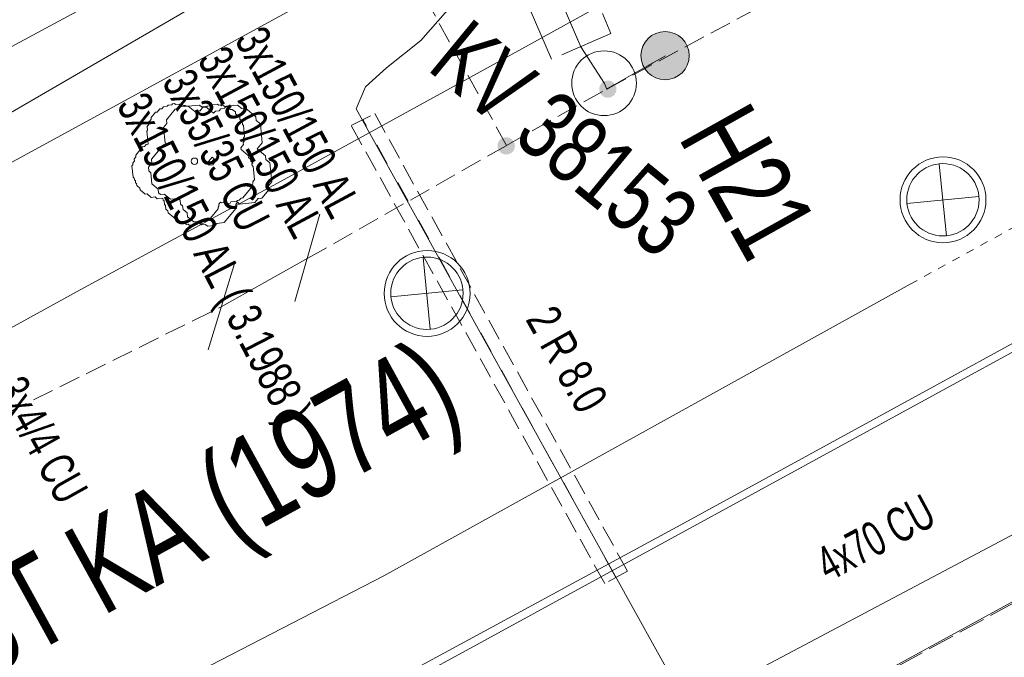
# Model space of a CAD drawing. Header units: metres. Extents: x -740 to 758, y -633 to 854.
# Tile 661 of 1056: x 153 to 168, y -199 to -190. Entities that reach past the tile are written whole.
import ezdxf

# ---------------------------------------------------------------- set-up
doc = ezdxf.new("R2010")
doc.units = ezdxf.units.M
doc.header["$MEASUREMENT"] = 0
for name, pattern in [('125_125', [0.2496, 0.1248, -0.1248]), ('333_125', [0.4576, 0.3328, -0.1248]), ('333_333', [0.6656, 0.3328, -0.3328]), ('416_125', [0.5408, 0.416, -0.1248]), ('416_416', [0.832, 0.416, -0.416]), ('832_208', [1.04, 0.832, -0.208])]:
    doc.linetypes.add(name, pattern=pattern)
for name, color, linetype in [('Gas.LOVION', 7, 'Continuous'), ('Gis.LOVION', 7, 'Continuous'), ('Grundkarte.LOVION', 7, 'Continuous'), ('Strom.LOVION', 7, 'Continuous'), ('StromBemass.LOVION', 7, 'Continuous'), ('Wasser.LOVION', 7, 'Continuous')]:
    doc.layers.add(name, color=color, linetype=linetype)
doc.styles.add('ERSTELLTER_STIL_1', font='arial.ttf')

msp = doc.modelspace()

# ---------------------------------------------------------------- hatches: boundary and pattern name
at = {"layer": 'Wasser.LOVION', "linetype": 'Continuous', "lineweight": 13}
for points in [[(163.276, -190.317), (163.304, -190.279), (163.326, -190.237), (163.343, -190.194), (163.355, -190.148), (163.361, -190.101), (163.36, -190.054), (163.354, -190.008), (163.343, -189.962), (163.325, -189.919), (163.302, -189.878), (163.275, -189.84), (163.242, -189.806), (163.206, -189.776), (163.166, -189.751), (163.124, -189.731), (163.079, -189.716), (163.033, -189.708), (162.986, -189.705), (162.939, -189.708), (162.893, -189.717), (162.848, -189.732), (162.806, -189.752), (162.766, -189.777), (162.73, -189.807), (162.698, -189.842), (162.67, -189.88), (162.648, -189.921), (162.631, -189.965), (162.619, -190.01), (162.613, -190.057), (162.614, -190.104), (162.62, -190.15), (162.631, -190.196), (162.649, -190.24), (162.672, -190.281), (162.699, -190.319), (162.732, -190.353), (162.768, -190.383), (162.808, -190.408), (162.85, -190.428), (162.895, -190.442), (162.941, -190.451), (162.988, -190.453), (163.035, -190.45), (163.081, -190.441), (163.126, -190.427), (163.168, -190.407), (163.208, -190.381), (163.244, -190.351)], [(162.202, -190.684), (162.212, -190.67), (162.22, -190.655), (162.226, -190.64), (162.23, -190.624), (162.232, -190.607), (162.232, -190.59), (162.23, -190.574), (162.226, -190.558), (162.22, -190.542), (162.212, -190.527), (162.202, -190.514), (162.19, -190.502), (162.177, -190.491), (162.163, -190.482), (162.148, -190.475), (162.132, -190.47), (162.116, -190.467), (162.099, -190.466), (162.082, -190.467), (162.066, -190.47), (162.05, -190.476), (162.035, -190.483), (162.021, -190.492), (162.008, -190.502), (161.997, -190.515), (161.987, -190.528), (161.979, -190.543), (161.973, -190.558), (161.969, -190.575), (161.967, -190.591), (161.967, -190.608), (161.969, -190.624), (161.973, -190.641), (161.979, -190.656), (161.987, -190.671), (161.997, -190.684), (162.009, -190.696), (162.022, -190.707), (162.036, -190.716), (162.051, -190.723), (162.067, -190.728), (162.083, -190.731), (162.1, -190.732), (162.117, -190.731), (162.133, -190.728), (162.149, -190.723), (162.164, -190.715), (162.178, -190.706), (162.191, -190.696)], [(162.202, -190.684), (162.212, -190.67), (162.22, -190.655), (162.226, -190.64), (162.23, -190.624), (162.232, -190.607), (162.232, -190.59), (162.23, -190.574), (162.226, -190.558), (162.22, -190.542), (162.212, -190.527), (162.202, -190.514), (162.19, -190.502), (162.177, -190.491), (162.163, -190.482), (162.148, -190.475), (162.132, -190.47), (162.116, -190.467), (162.099, -190.466), (162.082, -190.467), (162.066, -190.47), (162.05, -190.476), (162.035, -190.483), (162.021, -190.492), (162.008, -190.502), (161.997, -190.515), (161.987, -190.528), (161.979, -190.543), (161.973, -190.558), (161.969, -190.575), (161.967, -190.591), (161.967, -190.608), (161.969, -190.624), (161.973, -190.641), (161.979, -190.656), (161.987, -190.671), (161.997, -190.684), (162.009, -190.696), (162.022, -190.707), (162.036, -190.716), (162.051, -190.723), (162.067, -190.728), (162.083, -190.731), (162.1, -190.732), (162.117, -190.731), (162.133, -190.728), (162.149, -190.723), (162.164, -190.715), (162.178, -190.706), (162.191, -190.696)], [(160.625, -191.564), (160.635, -191.55), (160.643, -191.536), (160.649, -191.52), (160.653, -191.504), (160.655, -191.487), (160.655, -191.47), (160.653, -191.454), (160.649, -191.438), (160.642, -191.422), (160.634, -191.407), (160.624, -191.394), (160.613, -191.382), (160.6, -191.371), (160.586, -191.362), (160.571, -191.355), (160.555, -191.35), (160.538, -191.347), (160.522, -191.346), (160.505, -191.347), (160.488, -191.35), (160.473, -191.356), (160.457, -191.363), (160.443, -191.372), (160.43, -191.382), (160.419, -191.395), (160.409, -191.408), (160.401, -191.423), (160.395, -191.438), (160.391, -191.455), (160.389, -191.471), (160.389, -191.488), (160.391, -191.505), (160.395, -191.521), (160.402, -191.536), (160.41, -191.551), (160.42, -191.564), (160.431, -191.577), (160.444, -191.587), (160.458, -191.596), (160.473, -191.603), (160.489, -191.608), (160.506, -191.611), (160.522, -191.612), (160.539, -191.611), (160.556, -191.608), (160.571, -191.603), (160.587, -191.596), (160.601, -191.587), (160.613, -191.576)], [(160.628, -191.565), (160.638, -191.551), (160.646, -191.537), (160.652, -191.521), (160.656, -191.505), (160.658, -191.488), (160.658, -191.472), (160.656, -191.455), (160.652, -191.439), (160.645, -191.423), (160.637, -191.409), (160.627, -191.395), (160.616, -191.383), (160.603, -191.373), (160.589, -191.364), (160.574, -191.357), (160.558, -191.351), (160.541, -191.348), (160.525, -191.347), (160.508, -191.348), (160.492, -191.352), (160.476, -191.357), (160.461, -191.364), (160.447, -191.373), (160.434, -191.384), (160.423, -191.396), (160.413, -191.409), (160.405, -191.424), (160.399, -191.44), (160.395, -191.456), (160.393, -191.472), (160.393, -191.489), (160.395, -191.506), (160.399, -191.522), (160.405, -191.537), (160.413, -191.552), (160.423, -191.565), (160.435, -191.578), (160.447, -191.588), (160.462, -191.597), (160.477, -191.604), (160.493, -191.609), (160.509, -191.612), (160.526, -191.613), (160.542, -191.612), (160.559, -191.609), (160.575, -191.604), (160.59, -191.597), (160.604, -191.588), (160.617, -191.577)]]:
    msp.add_hatch(color=7, dxfattribs=at).paths.add_polyline_path(points)

# ---------------------------------------------------------------- linework, layer by layer
at = {"layer": 'Gas.LOVION', "color": 5, "linetype": 'Continuous', "lineweight": 18}
msp.add_lwpolyline([(166.784, -193.625), (158.626, -198.147), (154.364, -200.352), (134.201, -211.486), (132.021, -207.325), (130.418, -204.526), (130.113, -203.979), (134.148, -201.723), (134.904, -201.294), (139.063, -199.085), (142.828, -197.091), (148.926, -193.864), (150.912, -192.857), (152.182, -192.098), (157.696, -189.091), (162.971, -186.21), (164.375, -185.452), (165.035, -185.107), (169.512, -182.674), (174.224, -180.086), (177.957, -178.065), (180.415, -176.746), (185.326, -174.079), (185.549, -173.939)], dxfattribs=at)
at = {"layer": 'Gas.LOVION', "color": 5, "linetype": '125_125', "lineweight": 18}
msp.add_lwpolyline([(166.784, -193.625), (178.467, -187.208), (184.58, -183.832), (192.114, -179.873), (192.491, -179.644)], dxfattribs=at)
at = {"layer": 'Gis.LOVION', "color": 44, "linetype": 'Continuous', "lineweight": 18}
for points in [[(193.84, -180.754), (154.632, -202.188)], [(167.238, -191.763), (167.347, -192.876)], [(166.736, -192.374), (167.848, -192.265)], [(159.237, -193.211), (159.345, -194.323)], [(158.735, -193.821), (159.847, -193.713)]]:
    msp.add_lwpolyline(points, dxfattribs=at)
msp.add_lwpolyline([(156.094, -192.351), (156.067, -192.383), (156.07, -192.412), (156.057, -192.428), (156.06, -192.457), (155.941, -192.602), (155.911, -192.605), (155.872, -192.653), (155.813, -192.659), (155.8, -192.675), (155.742, -192.681), (155.728, -192.697), (155.611, -192.708), (155.595, -192.695), (155.566, -192.698), (155.534, -192.671), (155.504, -192.674), (155.488, -192.661), (155.459, -192.664), (155.282, -192.519), (155.28, -192.489), (155.247, -192.463), (155.242, -192.404), (155.226, -192.391), (155.22, -192.333), (155.204, -192.319), (155.201, -192.29), (155.113, -192.299), (155.081, -192.272), (155.022, -192.278), (154.958, -192.225), (154.929, -192.228), (154.849, -192.162), (154.846, -192.133), (154.797, -192.093), (154.795, -192.064), (154.779, -192.051), (154.776, -192.021), (154.76, -192.008), (154.757, -191.979), (154.741, -191.966), (154.723, -191.79), (154.737, -191.774), (154.734, -191.745), (154.76, -191.712), (154.757, -191.683), (154.784, -191.651), (154.781, -191.622), (154.887, -191.493), (154.916, -191.49), (154.942, -191.458), (154.972, -191.455), (154.951, -191.25), (154.965, -191.234), (154.959, -191.176), (154.985, -191.144), (154.983, -191.114), (155.022, -191.066), (155.019, -191.037), (155.085, -190.957), (155.115, -190.954), (155.154, -190.906), (155.183, -190.903), (155.21, -190.871), (155.268, -190.865), (155.282, -190.849), (155.34, -190.843), (155.353, -190.827), (155.383, -190.824), (155.399, -190.837), (155.457, -190.832), (155.473, -190.845), (155.503, -190.842), (155.519, -190.855), (155.548, -190.852), (155.564, -190.865), (155.593, -190.863), (155.722, -190.968), (155.748, -190.936), (155.778, -190.933), (155.817, -190.885), (155.876, -190.879), (155.889, -190.863), (155.948, -190.858), (155.961, -190.841), (156.049, -190.833), (156.065, -190.846), (156.094, -190.843), (156.11, -190.856), (156.139, -190.854), (156.155, -190.867), (156.185, -190.864), (156.249, -190.917), (156.278, -190.914), (156.326, -190.953), (156.329, -190.983), (156.394, -191.036), (156.396, -191.065), (156.429, -191.091), (156.434, -191.15), (156.45, -191.163), (156.467, -191.339), (156.454, -191.355), (156.46, -191.413), (156.447, -191.429), (156.45, -191.459), (156.41, -191.507), (156.413, -191.536), (156.525, -191.629), (156.528, -191.658), (156.56, -191.684), (156.563, -191.714), (156.595, -191.74), (156.582, -191.756), (156.585, -191.785), (156.601, -191.799), (156.621, -192.003), (156.595, -192.036), (156.598, -192.065), (156.584, -192.081), (156.587, -192.11), (156.442, -192.287), (156.413, -192.29), (156.386, -192.322), (156.357, -192.325), (156.344, -192.341), (156.256, -192.349), (156.243, -192.366), (156.184, -192.371), (156.168, -192.358), (156.11, -192.364)], close=True, dxfattribs=at)
for centre, radius in [((155.691, -191.717), 0.0494), ((167.295, -192.316), 0.666), ((167.294, -192.315), 0.561), ((159.298, -193.768), 0.666), ((159.296, -193.766), 0.561)]:
    msp.add_circle(centre, radius, dxfattribs=at)
at = {"layer": 'Grundkarte.LOVION', "color": 8, "linetype": 'Continuous', "lineweight": 18}
msp.add_lwpolyline([(139.201, -166.19), (142.967, -163.901), (156.24, -188.11), (152.366, -190.203), (149.448, -184.843), (144.848, -176.485)], close=True, dxfattribs=at)
for points in [[(196.655, -183.094), (190.903, -186.228), (178.193, -193.175), (136.111, -216.205), (116.052, -227.181), (110.888, -229.991), (103.805, -216.792), (116.875, -209.603), (130.121, -202.397), (136.77, -198.762), (140.638, -196.61), (144.513, -194.517), (145.887, -193.762), (148.466, -192.328), (151.188, -190.85), (152.366, -190.203), (156.24, -188.11), (159.945, -186.092), (164.041, -183.859), (175.743, -177.484), (179.67, -175.327), (183.57, -173.202), (184.186, -172.846)], [(196.655, -183.094), (190.903, -186.228), (178.193, -193.175), (136.111, -216.205), (116.052, -227.181), (110.888, -229.991), (103.805, -216.792), (116.875, -209.603), (130.121, -202.397), (136.77, -198.762), (140.638, -196.61), (144.513, -194.517), (145.887, -193.762), (148.466, -192.328), (151.188, -190.85), (152.366, -190.203), (156.24, -188.11), (159.945, -186.092), (164.041, -183.859), (175.743, -177.484), (179.67, -175.327), (183.57, -173.202), (184.186, -172.846)], [(187.335, -175.434), (185.738, -176.329), (183.69, -177.446), (180.718, -179.096), (177.741, -180.688), (174.769, -182.338), (171.824, -183.956), (168.82, -185.579), (165.875, -187.197), (162.898, -188.789), (159.926, -190.439), (156.981, -192.057), (153.977, -193.681), (151.032, -195.299)], [(193.731, -180.691), (190.956, -182.233), (186.296, -184.757), (177.094, -189.795), (172.435, -192.319), (163.233, -197.357), (158.574, -199.881), (153.973, -202.4), (149.34, -204.892), (144.457, -207.557), (139.602, -210.189), (134.778, -212.848), (120.211, -220.745), (115.328, -223.409), (110.473, -226.042), (109.151, -226.733)], [(222.442, -267.881), (218.982, -266.653), (213.2, -264.647), (210.205, -263.639), (209.164, -263.268), (203.166, -264.8), (195.265, -266.814), (191.223, -267.801), (189.575, -268.169), (183.041, -272.384), (178.422, -275.318), (173.834, -278.279), (171.161, -279.959), (166.335, -270.5), (157.869, -253.742), (146.567, -234.276), (138.456, -220.232), (136.111, -216.205), (178.193, -193.175), (194.146, -222.117), (206.855, -215.17), (224.134, -205.678)]]:
    msp.add_lwpolyline(points, dxfattribs=at)
at = {"layer": 'Grundkarte.LOVION', "color": 253, "linetype": 'Continuous', "lineweight": 18}
for points in [[(184.186, -172.846), (183.57, -173.202), (179.67, -175.327), (175.743, -177.484), (164.041, -183.859), (159.945, -186.092), (156.24, -188.11), (152.366, -190.203)], [(136.111, -216.205), (178.193, -193.175), (194.146, -222.117), (206.855, -215.17), (224.134, -205.678), (206.855, -215.17), (194.146, -222.117), (178.193, -193.175), (190.903, -186.228), (196.655, -183.094)], [(136.111, -216.205), (178.193, -193.175), (194.146, -222.117), (206.855, -215.17), (224.134, -205.678)]]:
    msp.add_lwpolyline(points, dxfattribs=at)
at = {"layer": 'Grundkarte.LOVION', "color": 9, "linetype": 'Continuous', "lineweight": 18}
for points in [[(156.36, -192.354), (156.333, -192.386), (156.339, -192.445), (156.154, -192.67), (156.037, -192.681), (156.011, -192.713), (155.894, -192.725), (155.862, -192.698), (155.803, -192.704), (155.739, -192.651), (155.68, -192.657), (155.584, -192.578), (155.578, -192.519), (155.514, -192.466), (155.508, -192.408), (155.476, -192.381), (155.47, -192.323), (155.438, -192.296), (155.321, -192.308), (155.224, -192.229), (155.166, -192.234), (155.134, -192.208), (155.128, -192.149), (155.032, -192.07), (155.014, -191.895), (154.982, -191.868), (154.977, -191.81), (155.029, -191.745), (155.024, -191.687), (155.209, -191.462), (155.267, -191.456), (155.235, -191.43), (155.212, -191.195), (155.265, -191.131), (155.259, -191.073), (155.391, -190.912), (155.45, -190.906), (155.476, -190.874), (155.769, -190.845), (155.801, -190.872), (155.86, -190.866), (155.988, -190.972), (156.015, -190.94), (156.073, -190.934), (156.1, -190.902), (156.158, -190.896), (156.185, -190.864), (156.36, -190.847), (156.425, -190.9), (156.483, -190.894), (156.644, -191.026), (156.65, -191.084), (156.714, -191.137), (156.742, -191.43), (156.663, -191.526), (156.792, -191.632), (156.797, -191.691), (156.862, -191.743), (156.89, -192.036), (156.838, -192.101), (156.843, -192.159), (156.738, -192.288), (156.679, -192.293), (156.626, -192.358), (156.392, -192.381)], [(155.978, -191.771), (155.919, -191.777), (155.887, -191.75), (155.913, -191.718), (155.94, -191.686), (155.966, -191.654), (155.998, -191.68), (155.972, -191.712), (156.004, -191.739)]]:
    msp.add_lwpolyline(points, close=True, dxfattribs=at)
at = {"layer": 'Strom.LOVION', "color": 150, "linetype": 'Continuous', "lineweight": 18}
for points in [[(196.058, -182.576), (193.76, -183.865), (187.205, -187.255), (182.195, -190.73), (176.992, -192.834), (171.901, -195.623), (170.68, -196.289), (163.669, -200.004), (163.186, -199.903), (158.198, -190.903), (158.342, -190.564), (158.668, -190.266), (159.203, -189.845), (159.615, -189.376), (159.34, -188.826), (158.95, -188.613), (158.157, -188.824)], [(108.907, -215.17), (109.441, -214.882), (111.107, -213.936), (117.293, -210.405), (120.134, -209.078), (121.171, -208.504), (123.587, -206.908), (128.002, -204.452), (133.034, -201.506), (134.185, -200.891), (137.139, -199.361), (142.581, -196.376), (147.827, -193.203), (149.888, -192.366), (151.878, -191.255), (152.84, -190.969), (155.525, -189.406), (156.045, -189.134), (155.915, -188.866)]]:
    msp.add_lwpolyline(points, dxfattribs=at)
at = {"layer": 'Strom.LOVION', "color": 7, "linetype": '333_125', "lineweight": 13}
msp.add_lwpolyline([(158.486, -190.979), (162.402, -198.074), (162.051, -198.27), (158.12, -191.162)], close=True, dxfattribs=at)
at = {"layer": 'Strom.LOVION', "color": 9, "linetype": '333_333', "lineweight": 18}
msp.add_lwpolyline([(162.219, -198.165), (158.303, -191.071)], dxfattribs=at)
at = {"layer": 'StromBemass.LOVION', "color": 7, "linetype": '416_125', "lineweight": 13}
msp.add_lwpolyline([(180.932, -191.71), (177.411, -193.636), (163.818, -201.068)], dxfattribs=at)
at = {"layer": 'Wasser.LOVION', "color": 150, "linetype": '333_125', "lineweight": 18}
for points in [[(157.45, -193.223), (160.53, -191.473), (162.994, -190.08), (162.085, -190.597), (166.76, -188.086), (170.918, -185.877), (174.592, -183.7), (175.07, -183.446), (175.826, -183.018), (176.402, -182.71), (178.476, -181.561), (179.612, -180.933), (182.138, -179.563), (186.125, -177.562), (188.094, -176.542), (188.457, -176.33)], [(160.53, -191.473), (156.596, -184.336)], [(86.064, -232.285), (91.564, -229.294), (97.691, -225.902), (98.132, -225.726), (109.443, -219.596), (129.012, -208.594), (135.709, -204.836), (139.095, -203.042), (144.434, -200.214), (145.782, -199.492), (150.326, -196.845), (156.105, -193.975)]]:
    msp.add_lwpolyline(points, dxfattribs=at)
at = {"layer": 'Wasser.LOVION', "color": 7, "linetype": '832_208', "lineweight": 13}
msp.add_lwpolyline([(161.226, -190.134), (157.4, -181.228), (158.321, -180.828), (162.148, -189.734)], close=True, dxfattribs=at)
at = {"layer": 'Wasser.LOVION', "color": 252, "linetype": '416_416', "lineweight": 18}
msp.add_lwpolyline([(161.681, -189.942), (157.854, -181.036)], dxfattribs=at)
at = {"layer": 'Wasser.LOVION', "color": 150, "linetype": 'Continuous', "lineweight": 18}
for points in [[(162.085, -190.597), (162.047, -190.512), (161.681, -189.942), (157.854, -181.036)], [(157.45, -193.223), (156.105, -193.975)]]:
    msp.add_lwpolyline(points, dxfattribs=at)
at = {"layer": 'Wasser.LOVION', "color": 7, "linetype": 'Continuous', "lineweight": 13}
for points in [[(157.249, -193.893), (157.634, -192.54)], [(155.904, -194.645), (156.318, -193.289)]]:
    msp.add_lwpolyline(points, dxfattribs=at)
for centre, radius in [((162.987, -190.079), 0.374), ((162.041, -190.507), 0.502)]:
    msp.add_circle(centre, radius, dxfattribs=at)

# ---------------------------------------------------------------- texts
at = {"layer": 'Gas.LOVION', "color": 5, "linetype": 'Continuous', "lineweight": 18, "insert": (147.905, -202.76), "char_height": 1.4228, "attachment_point": 7, "rotation": 28.7731, "style": 'ERSTELLTER_STIL_1'}
msp.add_mtext('{\\A1;\\W0.72101x;150 ND ST KA (1974)}', dxfattribs=at)
at = {"layer": 'Strom.LOVION', "color": 7, "linetype": 'Continuous', "lineweight": 13, "insert": (159.269, -190.3), "char_height": 1.06709, "attachment_point": 7, "rotation": 320.584, "style": 'ERSTELLTER_STIL_1'}
msp.add_mtext('{\\A1;\\W0.71558x;KV 38153}', dxfattribs=at)
at = {"layer": 'Strom.LOVION', "color": 150, "linetype": 'Continuous', "lineweight": 18, "attachment_point": 7, "style": 'ERSTELLTER_STIL_1'}
for s, insert, char_height, rotation in [('{\\A1;\\W0.69466x;3x150/150 AL }', (156.299, -189.833), 0.53357, 298.2472), ('{\\A1;\\W0.69474x;3x150/150 AL }', (155.723, -190.141), 0.53351, 298.2474), ('{\\A1;\\W0.70342x;3x150/150 AL ( 3.1988 ) }', (154.335, -190.919), 0.53354, 297.2481), ('{\\A1;\\W0.67092x;3x4/4 CU }', (152.571, -195.265), 0.53351, 299.2446), ('{\\A1;\\W0.66787x;4x70 CU }', (165.523, -198.256), 0.53356, 28.2447)]:
    msp.add_mtext(s, dxfattribs=dict(at, insert=insert, char_height=char_height, rotation=rotation))
at = {"layer": 'Strom.LOVION', "color": 5, "linetype": 'Continuous', "lineweight": 18, "insert": (155.174, -190.484), "char_height": 0.53357, "attachment_point": 7, "rotation": 297.243, "style": 'ERSTELLTER_STIL_1'}
msp.add_mtext('{\\A1;\\W0.67978x;3x35/35 CU }', dxfattribs=at)
at = {"layer": 'Strom.LOVION', "color": 1, "linetype": 'Continuous', "lineweight": 18, "insert": (160.809, -194.173), "char_height": 0.53357, "attachment_point": 7, "rotation": 299.2443, "style": 'ERSTELLTER_STIL_1'}
msp.add_mtext('{\\A1;\\W0.71555x;2 R 8.0}', dxfattribs=at)
at = {"layer": 'Wasser.LOVION', "color": 7, "linetype": 'Continuous', "lineweight": 13, "insert": (163.178, -191.34), "char_height": 1.24496, "attachment_point": 7, "rotation": 299.2444, "style": 'ERSTELLTER_STIL_1'}
msp.add_mtext('{\\A1;\\W0.71559x;H21}', dxfattribs=at)

doc.saveas('drawing.dxf')
